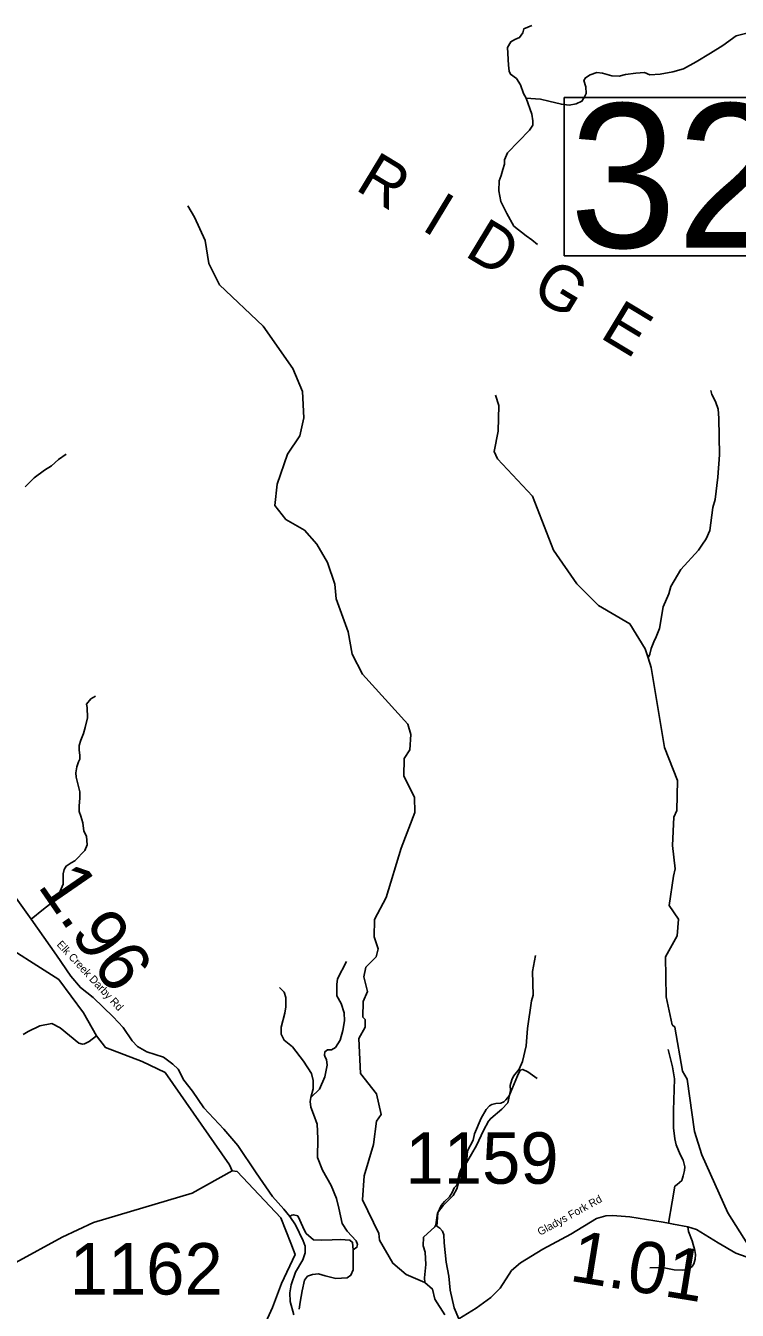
# Model space of a CAD drawing. Extents: x 1248089 to 1457196, y 820910 to 988753.
# Drawn here: x 1282081 to 1288997, y 859714 to 872206 of the extents above; entities that cross this region are included whole.
import ezdxf

# ---------------------------------------------------------------- set-up
doc = ezdxf.new("R2010")
doc.units = 0
for name, color, linetype in [('Exist Geographical Mountain Summit Label', 7, 'Continuous'), ('Exist Hydrographic Creek Single Shore', 7, 'Continuous'), ('Exist Hydrographic Misc Water Feature', 7, 'Continuous'), ('Exist Road Non-System Type 51', 7, 'Continuous'), ('Exist Road Secondary Structure Standard Bridge Number Label', 7, 'Continuous'), ('Exist Road Secondary Type 51 Attributed', 7, 'Continuous'), ('Exist Road Secondary Type 51 Label', 7, 'Continuous'), ('Prop GRAU CAT1 Cell', 7, 'Continuous'), ('Prop Lane Lines', 7, 'Continuous')]:
    doc.layers.add(name, color=color, linetype=linetype)

msp = doc.modelspace()

# ---------------------------------------------------------------- linework, layer by layer
at = {"layer": 'Exist Hydrographic Creek Single Shore'}
for points in [[(1286153, 859670), (1286057, 859823), (1286034, 859921), (1285959, 859986), (1285779, 860061), (1285648, 860172), (1285520, 860395), (1285513, 860460), (1285355, 860789), (1285369, 861021), (1285460, 861328), (1285490, 861554), (1285534, 861619), (1285489, 861820), (1285335, 862017), (1285318, 862359), (1285379, 862466), (1285381, 862541), (1285357, 862565), (1285360, 862716), (1285404, 862813), (1285366, 862958), (1285385, 863050), (1285488, 863153), (1285506, 863228), (1285468, 863347), (1285472, 863514), (1285585, 863729), (1285731, 864208), (1285864, 864554), (1285860, 864705), (1285756, 864907), (1285760, 865081), (1285813, 865165), (1285824, 865313), (1285794, 865415), (1285355, 865900), (1285252, 866096), (1285215, 866313), (1285098, 866634), (1285085, 866775), (1285015, 866987), (1284911, 867163), (1284789, 867300), (1284608, 867405), (1284503, 867539), (1284525, 867748), (1284624, 868038), (1284745, 868217), (1284783, 868393), (1284772, 868649), (1284678, 868871), (1284388, 869284), (1283964, 869687), (1283860, 869892), (1283824, 870116), (1283722, 870345), (1283657, 870454)], [(1289217, 860169), (1288904, 860662), (1288651, 861225), (1288581, 861453), (1288511, 861963), (1288463, 862039), (1288390, 862468), (1288365, 862491), (1288305, 862761), (1288298, 863152), (1288411, 863357), (1288424, 863517), (1288335, 863651), (1288376, 863935), (1288394, 864007), (1288366, 864234), (1288381, 864510), (1288408, 864575), (1288415, 864867), (1288290, 865188), (1288160, 865965), (1288131, 866060), (1288100, 866146), (1287952, 866389), (1287648, 866569), (1287436, 866777), (1287211, 867107), (1287007, 867630), (1286666, 867994), (1286634, 868064), (1286672, 868263), (1286678, 868513), (1286648, 868612)], [(1284086, 861070), (1284062, 861130), (1283435, 862028), (1283211, 862135), (1282856, 862270), (1282770, 862384), (1282642, 862606), (1282401, 862931), (1281748, 863346), (1281569, 863517), (1280995, 864349), (1280777, 864531), (1280688, 864664), (1280667, 864870), (1280635, 865080), (1280391, 865474), (1280334, 865752), (1280154, 866011), (1280001, 866217), (1279969, 866258)], [(1281531, 859933), (1282436, 860427), (1282739, 860569), (1283697, 860855), (1284086, 861070)], [(1286179, 859019), (1284987, 858380), (1284904, 858382), (1284580, 858939), (1284315, 859103), (1284271, 859157), (1284271, 859285), (1284479, 859743), (1284568, 859974), (1284701, 860257), (1284657, 860368), (1284560, 860613), (1284136, 861063), (1284086, 861070)]]:
    msp.add_lwpolyline(points, dxfattribs=at)
at = {"layer": 'Exist Hydrographic Misc Water Feature'}
for points in [[(1288739, 868660), (1288750, 868620), (1288784, 868551), (1288811, 868476), (1288818, 868388), (1288824, 868032), (1288808, 867816), (1288783, 867597), (1288759, 867521), (1288730, 867296), (1288694, 867216), (1288652, 867153), (1288619, 867106), (1288448, 866918), (1288352, 866754), (1288330, 866682), (1288277, 866556), (1288242, 866345), (1288203, 866246), (1288191, 866230), (1288161, 866151), (1288148, 866095), (1288131, 866060)], [(1282474, 868039), (1282400, 867989), (1282331, 867925), (1282262, 867883), (1282164, 867809), (1282075, 867721)], [(1287035, 863164), (1287005, 863009), (1287014, 862780), (1286996, 862725), (1286956, 862454), (1286944, 862286), (1286910, 862135), (1286876, 862059), (1286822, 861990), (1286805, 861955), (1286790, 861899), (1286793, 861852), (1286766, 861731), (1286708, 861669), (1286600, 861580), (1286579, 861552), (1286529, 861464), (1286463, 861317), (1286315, 861064), (1286271, 860894), (1286234, 860832), (1286137, 860735), (1286092, 860676), (1286083, 860660), (1286068, 860544), (1286056, 860525), (1285947, 860425), (1285945, 860341), (1285964, 860280), (1285971, 860159), (1285956, 860031), (1285959, 859986)], [(1282057, 862395), (1282106, 862427), (1282219, 862480), (1282334, 862503), (1282415, 862461), (1282597, 862311), (1282633, 862302), (1282653, 862305), (1282698, 862328), (1282770, 862384)]]:
    msp.add_lwpolyline(points, dxfattribs=at)
at = {"layer": 'Exist Road Non-System Type 51'}
for points in [[(1286999, 872209), (1286923, 872176), (1286912, 872136), (1286881, 872091), (1286833, 872072), (1286794, 872049), (1286763, 871993), (1286772, 871822), (1286778, 871762), (1286792, 871734), (1286851, 871692), (1286890, 871630), (1286918, 871546), (1286946, 871500)], [(1289140, 872145), (1288985, 872108), (1288856, 872013), (1288736, 871940), (1288596, 871853), (1288473, 871787), (1288370, 871756), (1288246, 871736), (1288148, 871728), (1288095, 871750), (1288011, 871744), (1287910, 871730), (1287848, 871716), (1287778, 871719), (1287686, 871744), (1287632, 871750), (1287568, 871728), (1287520, 871700), (1287504, 871674), (1287523, 871610), (1287529, 871548)], [(1287529, 871548), (1287509, 871509), (1287487, 871472), (1287431, 871447), (1287361, 871433), (1287288, 871442), (1287164, 871472), (1287083, 871492), (1287035, 871495), (1286946, 871500)], [(1286946, 871500), (1287000, 871347), (1287011, 871282), (1287008, 871237), (1286977, 871190), (1286764, 870971), (1286733, 870900), (1286733, 870858), (1286719, 870807), (1286702, 870748), (1286683, 870698), (1286680, 870600)], [(1286680, 870600), (1286697, 870496), (1286756, 870381), (1286826, 870258), (1286944, 870162), (1287000, 870123), (1287056, 870078)], [(1282134, 863518), (1282254, 863615), (1282342, 863684), (1282397, 863748), (1282416, 863790), (1282443, 863859), (1282443, 863913), (1282446, 863960), (1282453, 864000), (1282473, 864034), (1282522, 864066), (1282559, 864086), (1282586, 864113), (1282628, 864160), (1282655, 864187), (1282677, 864241), (1282670, 864325), (1282645, 864372), (1282636, 864456), (1282616, 864520), (1282599, 864564), (1282601, 864616), (1282606, 864698), (1282608, 864755), (1282584, 864848), (1282571, 864900), (1282569, 864942), (1282579, 864999), (1282594, 865048), (1282608, 865075), (1282608, 865110), (1282599, 865164), (1282601, 865206), (1282616, 865257), (1282643, 865322), (1282660, 865383), (1282680, 865477), (1282677, 865575), (1282672, 865607), (1282714, 865659), (1282758, 865685)], [(1284852, 861784), (1284935, 861864), (1284989, 861986), (1285011, 862097), (1285005, 862152), (1284992, 862177), (1284986, 862196), (1284989, 862228), (1285015, 862247), (1285053, 862247), (1285091, 862270), (1285136, 862340), (1285164, 862434), (1285180, 862530), (1285177, 862607), (1285145, 862699), (1285104, 862773), (1285104, 862881), (1285110, 862939), (1285199, 863105)], [(1284546, 862852), (1284593, 862807), (1284609, 862756), (1284609, 862664), (1284600, 862603), (1284562, 862466), (1284565, 862399), (1284593, 862341), (1284673, 862278), (1284782, 862137), (1284858, 862016), (1284874, 861949), (1284874, 861869), (1284852, 861784)], [(1288328, 860563), (1288365, 860770), (1288390, 860921), (1288411, 860937), (1288457, 860977), (1288471, 861021), (1288484, 861075), (1288488, 861110), (1288471, 861175), (1288440, 861231), (1288403, 861322), (1288388, 861383), (1288378, 861489), (1288378, 861574), (1288376, 861660), (1288380, 861758), (1288386, 861966), (1288366, 862081), (1288326, 862251)], [(1286289, 859630), (1286244, 859738), (1286206, 859909), (1286193, 860045), (1286166, 860183), (1286149, 860370), (1286144, 860447), (1286132, 860485), (1286106, 860513), (1286077, 860531), (1286079, 860570), (1286087, 860663), (1286119, 860734), (1286151, 860772), (1286198, 860817), (1286224, 860859), (1286245, 860906), (1286266, 860929), (1286281, 860953), (1286283, 860997), (1286294, 861040), (1286309, 861085), (1286368, 861183), (1286376, 861266), (1286431, 861370), (1286442, 861432), (1286508, 861583), (1286555, 861666), (1286587, 861704), (1286612, 861717), (1286650, 861726), (1286699, 861730), (1286729, 861743), (1286748, 861762), (1286778, 861800), (1286861, 861996), (1286886, 862050), (1286912, 862056), (1286961, 862033), (1287050, 861969)], [(1285263, 860302), (1285299, 860328), (1285305, 860353), (1285292, 860391), (1285206, 860484), (1285155, 860557), (1285123, 860707), (1285101, 860803), (1285050, 860928), (1284964, 861078), (1284916, 861199), (1284919, 861385), (1284913, 861523), (1284877, 861622), (1284852, 861689), (1284846, 861746), (1284852, 861784)], [(1284647, 860626), (1284667, 860640), (1284683, 860644), (1284724, 860634), (1284744, 860592), (1284788, 860497), (1284807, 860462), (1284878, 860401), (1284960, 860398), (1285059, 860401), (1285139, 860404), (1285232, 860395), (1285257, 860375), (1285263, 860302)], [(1288516, 860525), (1288523, 860481), (1288559, 860389), (1288584, 860296), (1288590, 860256), (1288588, 860213), (1288573, 860165), (1288557, 860140), (1288532, 860121), (1288494, 860109), (1288461, 860104), (1288384, 860109), (1288301, 860125), (1288239, 860132), (1288147, 860129)], [(1285263, 860302), (1285263, 860184), (1285263, 860107), (1285241, 860056), (1285206, 860031), (1285094, 860024), (1284992, 860050), (1284925, 860069), (1284868, 860063), (1284820, 860047), (1284791, 860008), (1284769, 859903), (1284747, 859794), (1284737, 859724)]]:
    msp.add_lwpolyline(points, dxfattribs=at)
at = {"layer": 'Exist Road Secondary Structure Standard Bridge Number Label'}
msp.add_lwpolyline([(1287315, 871506), (1291031, 871506), (1291031, 869969), (1287315, 869969)], close=True, dxfattribs=at)
at = {"layer": 'Exist Road Secondary Type 51 Attributed'}
for points in [[(1284687, 859669), (1284651, 859801), (1284647, 859883), (1284660, 859962), (1284702, 860086), (1284773, 860206), (1284797, 860274), (1284797, 860338), (1284777, 860391), (1284702, 860545), (1284647, 860626), (1284588, 860697), (1284480, 860822), (1284322, 861052), (1284142, 861317), (1284005, 861475), (1283812, 861682), (1283702, 861846), (1283616, 861952), (1283561, 862058), (1283509, 862109), (1283420, 862177), (1283259, 862229), (1283166, 862280), (1283116, 862335), (1283027, 862465), (1282930, 862568), (1282834, 862663), (1282736, 862757), (1282613, 862852), (1282518, 862963), (1282379, 863168), (1282134, 863518), (1281654, 864184)], [(1289084, 860234), (1288981, 860271), (1288812, 860372), (1288599, 860499), (1288516, 860525), (1288375, 860552), (1288328, 860563), (1288276, 860571), (1287951, 860624), (1287783, 860636), (1287719, 860633), (1287628, 860608), (1287378, 860456), (1287106, 860309), (1286888, 860177), (1286803, 860101), (1286693, 859930), (1286600, 859839), (1286458, 859735), (1286289, 859630)]]:
    msp.add_lwpolyline(points, dxfattribs=at)

# ---------------------------------------------------------------- texts
at = {"layer": 'Exist Geographical Mountain Summit Label'}
msp.add_text('R  I  D  G  E', height=440, rotation=328.8202, dxfattribs=at).set_placement((1285272, 870617))
at = {"layer": 'Exist Road Secondary Structure Standard Bridge Number Label'}
msp.add_text('329', height=1400, dxfattribs=at).set_placement((1287365, 870048))
at = {"layer": 'Exist Road Secondary Type 51 Label'}
for s, rotation, p in [('Elk Creek Darby Rd', 313.064, (1282377, 863267)), ('Gladys Fork Rd', 28.8197, (1287080, 860438))]:
    msp.add_text(s, height=75, rotation=rotation, dxfattribs=at).set_placement(p)
at = {"layer": 'Prop GRAU CAT1 Cell'}
for s, rotation, p in [('1.96', 304.5901, (1282190, 863842)), ('1.01', 350.7408, (1287355, 860003))]:
    msp.add_text(s, height=500, rotation=rotation, dxfattribs=at).set_placement(p)
at = {"layer": 'Prop Lane Lines'}
for s, p in [('1159', (1285772, 860945)), ('1162', (1282508, 859868))]:
    msp.add_text(s, height=500, dxfattribs=at).set_placement(p)

doc.saveas('drawing.dxf')
